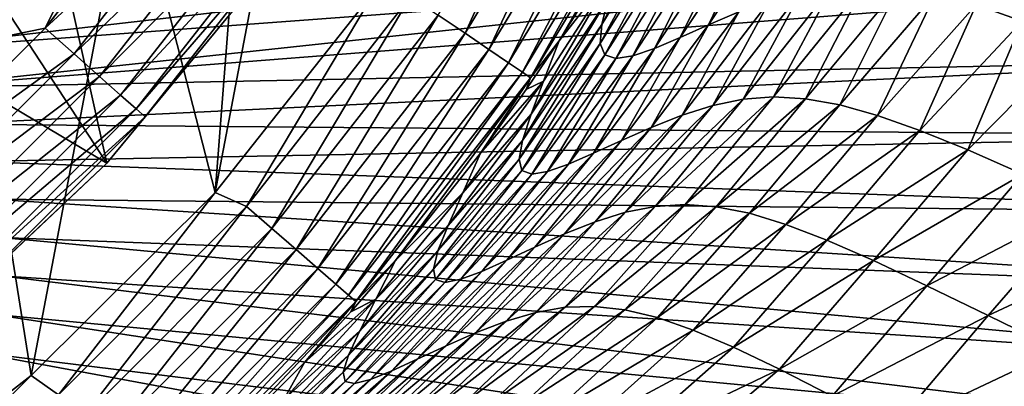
# Model space of a CAD drawing. Header units: metres. Extents: x -92 to 264, y -100 to 50.
# Tile 566 of 721: x 207.87 to 213.32, y 9.42 to 11.45. Entities that reach past the tile are written whole.
import ezdxf

# ---------------------------------------------------------------- set-up
doc = ezdxf.new("R2010")
doc.units = ezdxf.units.M
doc.layers.add('solid_21062050_01', color=7, linetype='CONTINUOUS')

msp = doc.modelspace()

# ---------------------------------------------------------------- linework, layer by layer
at = {"layer": 'solid_21062050_01'}
for points in [[(208.951569, 10.495587), (209.181717, 13.452825), (209.741959, 14.643563)], [(208.951569, 10.495587), (209.741959, 14.643563), (209.846939, 11.629443)], [(208.951569, 10.495587), (208.476715, 12.341821), (209.181717, 13.452825)], [(210.185455, 11.475562, 0.069336), (210.958893, 12.756235, 0.069336), (210.333557, 11.375444, 0.161324)], [(210.958893, 12.756235, 0.069336), (211.117996, 12.674741, 0.161324), (210.333557, 11.375444, 0.161324)], [(210.333557, 11.375444, 0.161324), (211.117996, 12.674741, 0.161324), (210.465897, 11.285876, 0.29021)], [(211.117996, 12.674741, 0.161324), (211.260162, 12.601804, 0.29021), (210.465897, 11.285876, 0.29021)], [(210.465897, 11.285876, 0.29021), (211.260162, 12.601804, 0.29021), (210.573563, 11.21282, 0.449018)], [(211.260162, 12.601804, 0.29021), (211.375839, 12.542263, 0.449018), (210.573563, 11.21282, 0.449018)], [(210.573563, 11.21282, 0.449018), (211.375839, 12.542263, 0.449018), (210.650787, 11.160357, 0.627105)], [(211.375839, 12.542263, 0.449018), (211.458817, 12.499489, 0.627105), (210.650787, 11.160357, 0.627105)], [(210.650787, 11.160357, 0.627105), (211.458817, 12.499489, 0.627105), (210.695816, 11.129869, 0.812403)], [(211.458817, 12.499489, 0.627105), (211.507187, 12.474659, 0.812403), (210.695816, 11.129869, 0.812403)], [(210.695816, 11.129869, 0.812403), (211.507187, 12.474659, 0.812403), (210.85434, 11.333424, 0.99221)], [(211.507187, 12.474659, 0.812403), (211.25351, 11.978312, 0.992267), (210.85434, 11.333424, 0.99221)], [(208.351501, 10.657418, -1.041631), (207.548416, 11.880213, -35.04163), (207.96521, 12.388077, -35.04163)], [(209.268585, 11.76598, -1.041631), (208.351501, 10.657418, -1.041631), (207.96521, 12.388077, -35.04163)], [(208.01091, 11.402951, -0.030477), (208.807953, 12.420305, -0.030477), (208.476715, 12.341821)], [(208.98288, 12.299565, -0.110815), (208.807953, 12.420305, -0.030477), (208.01091, 11.402951, -0.030477)], [(208.01091, 11.402951, -0.030477), (208.476715, 12.341821), (207.638062, 11.327984)], [(207.932281, 9.483607), (207.638062, 11.327984), (208.476715, 12.341821)], [(207.932281, 9.483607), (208.476715, 12.341821), (208.951569, 10.495587)], [(208.98288, 12.299565, -0.110815), (208.01091, 11.402951, -0.030477), (208.169998, 11.262007, -0.110815)], [(208.98288, 12.299565, -0.110815), (208.169998, 11.262007, -0.110815), (209.138367, 12.192245, -0.237061)], [(211.090149, 11.424021, 21.410114), (211.523392, 12.244091, 14.972971), (211.501907, 12.101111, 21.502634)], [(211.090149, 11.424021, 21.410114), (211.125931, 11.56953, 14.910143), (211.523392, 12.244091, 14.972971)], [(208.169998, 11.262007, -0.110815), (208.311417, 11.136728, -0.237061), (209.138367, 12.192245, -0.237061)], [(209.138367, 12.192245, -0.237061), (208.311417, 11.136728, -0.237061), (209.266373, 12.103886, -0.402698)], [(213.415649, 11.443327, 91.742035), (213.160919, 11.532313, 88.844566), (213.671371, 12.173636, 89.213181)], [(208.311417, 11.136728, -0.237061), (208.427841, 11.033583, -0.402698), (209.266373, 12.103886, -0.402698)], [(209.266373, 12.103886, -0.402698), (208.427841, 11.033583, -0.402698), (209.360306, 12.039048, -0.599173)], [(211.081528, 11.319187, 27.614401), (211.501907, 12.101111, 21.502634), (211.505234, 11.998102, 27.734056)], [(211.081528, 11.319187, 27.614401), (211.090149, 11.424021, 21.410114), (211.501907, 12.101111, 21.502634)], [(211.680618, 11.421614, 59.04752), (211.974121, 12.029998, 54.607815), (212.133194, 12.097617, 59.240314)], [(211.848679, 11.493319, 63.453575), (211.680618, 11.421614, 59.04752), (212.133194, 12.097617, 59.240314)], [(208.427841, 11.033583, -0.402698), (208.513275, 10.957895, -0.599173), (209.360306, 12.039048, -0.599173)], [(209.360306, 12.039048, -0.599173), (208.513275, 10.957895, -0.599173), (209.415314, 12.001081, -0.816342)], [(208.513275, 10.957895, -0.599173), (208.563309, 10.913574, -0.816342), (209.415314, 12.001081, -0.816342)], [(209.415314, 12.001081, -0.816342), (208.563309, 10.913574, -0.816342), (209.268585, 11.76598, -1.041631)], [(211.106125, 11.256826, 33.524265), (211.081528, 11.319187, 27.614401), (211.505234, 11.998102, 27.734056)], [(211.106125, 11.256826, 33.524265), (211.505234, 11.998102, 27.734056), (211.539383, 11.936947, 33.665585)], [(211.523178, 11.351878, 54.425602), (211.8302, 11.971891, 49.752026), (211.974121, 12.029998, 54.607815)], [(211.680618, 11.421614, 59.04752), (211.523178, 11.351878, 54.425602), (211.974121, 12.029998, 54.607815)], [(212.842682, 11.9395, 171.867432), (206.736923, 11.457815, 174.646347), (207.026978, 11.269797, 175.168762)], [(213.69371, 11.765693, 172.175079), (212.842682, 11.9395, 171.867432), (207.026978, 11.269797, 175.168762)], [(210.85434, 11.333424, 0.99221), (211.25351, 11.978312, 0.992267), (211.182602, 11.75444, 8.108396)], [(211.167374, 11.236472, 39.144436), (211.106125, 11.256826, 33.524265), (211.539383, 11.936947, 33.665585)], [(211.167374, 11.236472, 39.144436), (211.539383, 11.936947, 33.665585), (211.607712, 11.917127, 39.300526)], [(211.261032, 11.251047, 44.490044), (211.607712, 11.917127, 39.300526), (211.70636, 11.931521, 44.656132)], [(211.3815, 11.292274, 49.578094), (211.261032, 11.251047, 44.490044), (211.70636, 11.931521, 44.656132)], [(211.3815, 11.292274, 49.578094), (211.70636, 11.931521, 44.656132), (211.8302, 11.971891, 49.752026)], [(211.523178, 11.351878, 54.425602), (211.3815, 11.292274, 49.578094), (211.8302, 11.971891, 49.752026)], [(208.351501, 10.657418, -1.041631), (207.099304, 11.400696, -35.04163), (207.548416, 11.880213, -35.04163)], [(211.261032, 11.251047, 44.490044), (211.167374, 11.236472, 39.144436), (211.607712, 11.917127, 39.300526)], [(213.69371, 11.765693, 172.175079), (207.026978, 11.269797, 175.168762), (207.271362, 11.074513, 175.711365)], [(213.69371, 11.765693, 172.175079), (207.271362, 11.074513, 175.711365), (214.345795, 11.628938, 172.409607)], [(208.563309, 10.913574, -0.816342), (208.351501, 10.657418, -1.041631), (209.268585, 11.76598, -1.041631)], [(210.698502, 10.927749, 14.80557), (211.182602, 11.75444, 8.108396), (211.125931, 11.56953, 14.910143)], [(210.768387, 11.111295, 8.054318), (211.182602, 11.75444, 8.108396), (210.698502, 10.927749, 14.80557)], [(210.85434, 11.333424, 0.99221), (211.182602, 11.75444, 8.108396), (210.768387, 11.111295, 8.054318)], [(207.271362, 11.074513, 175.711365), (214.797638, 11.224331, 173.531982), (214.345795, 11.628938, 172.409607)], [(208.951569, 10.495587), (209.846939, 11.629443), (209.124374, 10.418742, 0.016375)], [(209.846939, 11.629443), (210.031662, 11.579566, 0.016375), (209.124374, 10.418742, 0.016375)], [(211.704361, 10.976166, 71.25061), (212.022324, 11.558845, 67.652672), (212.196503, 11.610052, 71.653717)], [(211.704361, 10.976166, 71.25061), (212.196503, 11.610052, 71.653717), (211.871719, 11.010576, 75.032738)], [(211.871719, 11.010576, 75.032738), (212.196503, 11.610052, 71.653717), (212.369308, 11.640799, 75.463722)], [(211.871719, 11.010576, 75.032738), (212.369308, 11.640799, 75.463722), (212.040588, 11.023414, 78.625763)], [(212.040588, 11.023414, 78.625763), (212.369308, 11.640799, 75.463722), (212.545975, 11.649427, 79.085487)], [(212.040588, 11.023414, 78.625763), (212.545975, 11.649427, 79.085487), (212.216827, 11.013607, 82.033752)], [(212.216827, 11.013607, 82.033752), (212.545975, 11.649427, 79.085487), (212.732666, 11.634889, 82.52124)], [(212.216827, 11.013607, 82.033752), (212.732666, 11.634889, 82.52124), (212.406281, 10.980086, 85.260796)], [(212.406281, 10.980086, 85.260796), (212.732666, 11.634889, 82.52124), (212.935547, 11.596135, 85.773216)], [(209.124374, 10.418742, 0.016375), (210.031662, 11.579566, 0.016375), (209.26445, 10.296888, 0.069336)], [(210.031662, 11.579566, 0.016375), (210.185455, 11.475562, 0.069336), (209.26445, 10.296888, 0.069336)], [(210.651154, 10.783408, 21.257879), (211.125931, 11.56953, 14.910143), (211.090149, 11.424021, 21.410114)], [(210.698502, 10.927749, 14.80557), (211.125931, 11.56953, 14.910143), (210.651154, 10.783408, 21.257879)], [(211.534042, 10.922082, 67.274811), (211.848679, 11.493319, 63.453575), (212.022324, 11.558845, 67.652672)], [(211.534042, 10.922082, 67.274811), (212.022324, 11.558845, 67.652672), (211.704361, 10.976166, 71.25061)], [(212.406281, 10.980086, 85.260796), (212.935547, 11.596135, 85.773216), (212.614853, 10.921896, 88.311424)], [(212.614853, 10.921896, 88.311424), (212.935547, 11.596135, 85.773216), (213.160919, 11.532313, 88.844566)], [(212.614853, 10.921896, 88.311424), (213.160919, 11.532313, 88.844566), (212.848999, 10.83875, 91.192894)], [(212.848999, 10.83875, 91.192894), (213.160919, 11.532313, 88.844566), (213.415649, 11.443327, 91.742035)], [(209.26445, 10.296888, 0.069336), (210.185455, 11.475562, 0.069336), (209.399338, 10.179579, 0.161324)], [(210.185455, 11.475562, 0.069336), (210.333557, 11.375444, 0.161324), (209.399338, 10.179579, 0.161324)], [(211.363678, 10.854726, 63.097992), (211.680618, 11.421614, 59.04752), (211.848679, 11.493319, 63.453575)], [(211.363678, 10.854726, 63.097992), (211.848679, 11.493319, 63.453575), (211.534042, 10.922082, 67.274811)], [(212.848999, 10.83875, 91.192894), (213.415649, 11.443327, 91.742035), (213.115311, 10.730599, 93.913429)], [(213.115311, 10.730599, 93.913429), (213.415649, 11.443327, 91.742035), (213.706772, 11.329265, 94.473251)], [(207.097046, 10.489088, -0.030477), (208.01091, 11.402951, -0.030477), (207.638062, 11.327984)], [(208.169998, 11.262007, -0.110815), (208.01091, 11.402951, -0.030477), (207.097046, 10.489088, -0.030477)], [(208.351501, 10.657418, -1.041631), (207.302704, 9.672539, -1.041631), (207.099304, 11.400696, -35.04163)], [(210.632477, 10.6794, 27.418743), (211.090149, 11.424021, 21.410114), (211.081528, 11.319187, 27.614401)], [(210.651154, 10.783408, 21.257879), (211.090149, 11.424021, 21.410114), (210.632477, 10.6794, 27.418743)], [(211.198685, 10.782018, 58.711899), (211.523178, 11.351878, 54.425602), (211.680618, 11.421614, 59.04752)], [(211.198685, 10.782018, 58.711899), (211.680618, 11.421614, 59.04752), (211.363678, 10.854726, 63.097992)], [(209.399338, 10.179579, 0.161324), (210.333557, 11.375444, 0.161324), (209.519852, 10.07466, 0.29021)], [(210.333557, 11.375444, 0.161324), (210.465897, 11.285876, 0.29021), (209.519852, 10.07466, 0.29021)], [(210.85434, 11.333424, 0.99221), (210.768387, 11.111295, 8.054318), (210.672485, 11.065005, 0.992122)], [(210.695816, 11.129869, 0.812403), (210.85434, 11.333424, 0.99221), (210.672485, 11.065005, 0.992122)], [(211.044449, 10.711882, 54.108269), (211.3815, 11.292274, 49.578094), (211.523178, 11.351878, 54.425602)], [(211.044449, 10.711882, 54.108269), (211.523178, 11.351878, 54.425602), (211.198685, 10.782018, 58.711899)], [(206.794083, 8.597695), (207.638062, 11.327984), (207.932281, 9.483607)], [(209.519852, 10.07466, 0.29021), (210.465897, 11.285876, 0.29021), (209.617905, 9.989129, 0.449018)], [(210.465897, 11.285876, 0.29021), (210.573563, 11.21282, 0.449018), (209.617905, 9.989129, 0.449018)], [(210.632477, 10.6794, 27.418743), (211.081528, 11.319187, 27.614401), (210.648438, 10.617345, 33.292217)], [(210.648438, 10.617345, 33.292217), (211.081528, 11.319187, 27.614401), (211.106125, 11.256826, 33.524265)], [(210.906479, 10.652264, 49.278061), (211.261032, 11.251047, 44.490044), (211.3815, 11.292274, 49.578094)], [(210.906479, 10.652264, 49.278061), (211.3815, 11.292274, 49.578094), (211.044449, 10.711882, 54.108269)], [(213.115311, 10.730599, 93.913429), (213.706772, 11.329265, 94.473251), (213.42041, 10.597396, 96.481247)], [(208.169998, 11.262007, -0.110815), (207.097046, 10.489088, -0.030477), (207.237991, 10.329995, -0.110815)], [(208.169998, 11.262007, -0.110815), (207.237991, 10.329995, -0.110815), (208.311417, 11.136728, -0.237061)], [(207.271362, 11.074513, 175.711365), (207.468536, 10.873233, 176.27063), (214.797638, 11.224331, 173.531982)], [(207.468536, 10.873233, 176.27063), (215.144348, 10.807807, 174.689514), (214.797638, 11.224331, 173.531982)], [(210.648438, 10.617345, 33.292217), (211.106125, 11.256826, 33.524265), (210.70256, 10.596888, 38.884392)], [(210.70256, 10.596888, 38.884392), (211.106125, 11.256826, 33.524265), (211.167374, 11.236472, 39.144436)], [(210.70256, 10.596888, 38.884392), (211.167374, 11.236472, 39.144436), (210.790543, 10.61123, 44.208221)], [(210.790543, 10.61123, 44.208221), (211.167374, 11.236472, 39.144436), (211.261032, 11.251047, 44.490044)], [(210.790543, 10.61123, 44.208221), (211.261032, 11.251047, 44.490044), (210.906479, 10.652264, 49.278061)], [(209.617905, 9.989129, 0.449018), (210.573563, 11.21282, 0.449018), (209.688232, 9.927724, 0.627105)], [(210.573563, 11.21282, 0.449018), (210.650787, 11.160357, 0.627105), (209.688232, 9.927724, 0.627105)], [(207.237991, 10.329995, -0.110815), (207.363266, 10.188584, -0.237061), (208.311417, 11.136728, -0.237061)], [(208.311417, 11.136728, -0.237061), (207.363266, 10.188584, -0.237061), (208.427841, 11.033583, -0.402698)], [(209.688232, 9.927724, 0.627105), (210.650787, 11.160357, 0.627105), (209.729233, 9.892015, 0.812403)], [(210.650787, 11.160357, 0.627105), (210.695816, 11.129869, 0.812403), (209.729233, 9.892015, 0.812403)], [(209.729233, 9.892015, 0.812403), (210.695816, 11.129869, 0.812403), (209.948166, 10.118895, 0.991633)], [(210.695816, 11.129869, 0.812403), (210.418304, 10.712253, 0.991971), (209.948166, 10.118895, 0.991633)], [(210.695816, 11.129869, 0.812403), (210.672485, 11.065005, 0.992122), (210.418304, 10.712253, 0.991971)], [(210.768387, 11.111295, 8.054318), (210.320328, 10.493703, 8.112491), (210.418304, 10.712253, 0.991971)], [(210.768387, 11.111295, 8.054318), (210.698502, 10.927749, 14.80557), (210.320328, 10.493703, 8.112491)], [(210.768387, 11.111295, 8.054318), (210.418304, 10.712253, 0.991971), (210.672485, 11.065005, 0.992122)], [(207.363266, 10.188584, -0.237061), (207.466415, 10.072157, -0.402698), (208.427841, 11.033583, -0.402698)], [(208.427841, 11.033583, -0.402698), (207.466415, 10.072157, -0.402698), (208.513275, 10.957895, -0.599173)], [(211.871719, 11.010576, 75.032738), (211.386063, 10.41837, 75.439194), (211.221954, 10.385804, 71.665352)], [(211.704361, 10.976166, 71.25061), (211.871719, 11.010576, 75.032738), (211.221954, 10.385804, 71.665352)], [(212.040588, 11.023414, 78.625763), (211.550995, 10.429047, 79.017982), (211.386063, 10.41837, 75.439194)], [(211.871719, 11.010576, 75.032738), (212.040588, 11.023414, 78.625763), (211.386063, 10.41837, 75.439194)], [(212.040588, 11.023414, 78.625763), (212.216827, 11.013607, 82.033752), (211.550995, 10.429047, 79.017982)], [(212.216827, 11.013607, 82.033752), (211.722519, 10.416698, 82.407791), (211.550995, 10.429047, 79.017982)], [(212.216827, 11.013607, 82.033752), (212.406281, 10.980086, 85.260796), (211.722519, 10.416698, 82.407791)], [(207.466415, 10.072157, -0.402698), (207.542099, 9.986724, -0.599173), (208.513275, 10.957895, -0.599173)], [(208.513275, 10.957895, -0.599173), (207.542099, 9.986724, -0.599173), (208.563309, 10.913574, -0.816342)], [(211.704361, 10.976166, 71.25061), (211.221954, 10.385804, 71.665352), (211.053848, 10.333042, 67.690201)], [(211.534042, 10.922082, 67.274811), (211.704361, 10.976166, 71.25061), (211.053848, 10.333042, 67.690201)], [(212.406281, 10.980086, 85.260796), (211.906372, 10.380188, 85.6147), (211.722519, 10.416698, 82.407791)], [(212.406281, 10.980086, 85.260796), (212.614853, 10.921896, 88.311424), (211.906372, 10.380188, 85.6147)], [(207.542099, 9.986724, -0.599173), (207.586426, 9.936696, -0.816342), (208.563309, 10.913574, -0.816342)], [(208.563309, 10.913574, -0.816342), (207.586426, 9.936696, -0.816342), (208.351501, 10.657418, -1.041631)], [(210.698502, 10.927749, 14.80557), (210.23967, 10.313169, 14.915715), (210.320328, 10.493703, 8.112491)], [(210.698502, 10.927749, 14.80557), (210.651154, 10.783408, 21.257879), (210.23967, 10.313169, 14.915715)], [(211.534042, 10.922082, 67.274811), (211.053848, 10.333042, 67.690201), (210.884262, 10.266058, 63.506275)], [(211.363678, 10.854726, 63.097992), (211.534042, 10.922082, 67.274811), (210.884262, 10.266058, 63.506275)], [(212.614853, 10.921896, 88.311424), (212.108444, 10.318554, 88.645363), (211.906372, 10.380188, 85.6147)], [(212.614853, 10.921896, 88.311424), (212.848999, 10.83875, 91.192894), (212.108444, 10.318554, 88.645363)], [(207.468536, 10.873233, 176.27063), (207.617218, 10.667262, 176.842911), (215.144348, 10.807807, 174.689514)], [(211.363678, 10.854726, 63.097992), (210.884262, 10.266058, 63.506275), (210.71907, 10.19282, 59.105518)], [(211.198685, 10.782018, 58.711899), (211.363678, 10.854726, 63.097992), (210.71907, 10.19282, 59.105518)], [(207.617218, 10.667262, 176.842911), (215.388977, 10.38311, 175.869736), (215.144348, 10.807807, 174.689514)], [(212.848999, 10.83875, 91.192894), (212.335144, 10.231472, 91.508492), (212.108444, 10.318554, 88.645363)], [(212.848999, 10.83875, 91.192894), (213.115311, 10.730599, 93.913429), (212.335144, 10.231472, 91.508492)], [(210.651154, 10.783408, 21.257879), (210.18364, 10.172342, 21.413393), (210.23967, 10.313169, 14.915715)], [(210.651154, 10.783408, 21.257879), (210.632477, 10.6794, 27.418743), (210.18364, 10.172342, 21.413393)], [(211.198685, 10.782018, 58.711899), (210.71907, 10.19282, 59.105518), (210.564194, 10.1213, 54.479877)], [(211.044449, 10.711882, 54.108269), (211.198685, 10.782018, 58.711899), (210.564194, 10.1213, 54.479877)], [(209.948166, 10.118895, 0.991633), (210.418304, 10.712253, 0.991971), (210.320328, 10.493703, 8.112491)], [(210.632477, 10.6794, 27.418743), (210.158493, 10.072228, 27.614538), (210.18364, 10.172342, 21.413393)], [(210.632477, 10.6794, 27.418743), (210.648438, 10.617345, 33.292217), (210.158493, 10.072228, 27.614538)], [(211.044449, 10.711882, 54.108269), (210.564194, 10.1213, 54.479877), (210.425583, 10.059501, 49.620872)], [(210.906479, 10.652264, 49.278061), (211.044449, 10.711882, 54.108269), (210.425583, 10.059501, 49.620872)], [(213.115311, 10.730599, 93.913429), (212.592911, 10.118765, 94.213287), (212.335144, 10.231472, 91.508492)], [(213.115311, 10.730599, 93.913429), (213.42041, 10.597396, 96.481247), (212.592911, 10.118765, 94.213287)], [(207.586426, 9.936696, -0.816342), (207.302704, 9.672539, -1.041631), (208.351501, 10.657418, -1.041631)], [(207.617218, 10.667262, 176.842911), (207.716461, 10.457939, 177.424515), (215.388977, 10.38311, 175.869736)], [(210.906479, 10.652264, 49.278061), (210.425583, 10.059501, 49.620872), (210.309494, 10.015582, 44.517204)], [(210.790543, 10.61123, 44.208221), (210.906479, 10.652264, 49.278061), (210.309494, 10.015582, 44.517204)], [(210.648438, 10.617345, 33.292217), (210.170303, 10.014286, 33.52615), (210.158493, 10.072228, 27.614538)], [(210.648438, 10.617345, 33.292217), (210.70256, 10.596888, 38.884392), (210.170303, 10.014286, 33.52615)], [(210.70256, 10.596888, 38.884392), (210.222275, 9.997769, 39.156441), (210.170303, 10.014286, 33.52615)], [(210.790543, 10.61123, 44.208221), (210.309494, 10.015582, 44.517204), (210.222275, 9.997769, 39.156441)], [(210.70256, 10.596888, 38.884392), (210.790543, 10.61123, 44.208221), (210.222275, 9.997769, 39.156441)], [(213.42041, 10.597396, 96.481247), (212.88826, 9.980255, 96.768936), (212.592911, 10.118765, 94.213287)], [(213.42041, 10.597396, 96.481247), (213.770813, 10.439085, 98.90477), (212.88826, 9.980255, 96.768936)], [(207.932281, 9.483607), (208.951569, 10.495587), (208.083603, 9.376821, 0.016375)], [(208.951569, 10.495587), (209.124374, 10.418742, 0.016375), (208.083603, 9.376821, 0.016375)], [(209.840225, 9.905273, 8.213296), (210.320328, 10.493703, 8.112491), (210.23967, 10.313169, 14.915715)], [(209.840225, 9.905273, 8.213296), (209.948166, 10.118895, 0.991633), (210.320328, 10.493703, 8.112491)], [(207.716461, 10.457939, 177.424515), (215.529922, 9.953102, 177.064713), (215.388977, 10.38311, 175.869736)], [(207.716461, 10.457939, 177.424515), (207.76564, 10.246623, 178.011642), (215.529922, 9.953102, 177.064713)], [(208.083603, 9.376821, 0.016375), (209.124374, 10.418742, 0.016375), (208.207672, 9.23873, 0.069336)], [(209.124374, 10.418742, 0.016375), (209.26445, 10.296888, 0.069336), (208.207672, 9.23873, 0.069336)], [(210.725937, 9.832673, 72.379631), (211.221954, 10.385804, 71.665352), (211.386063, 10.41837, 75.439194)], [(210.887009, 9.860562, 76.150185), (210.725937, 9.832673, 72.379631), (211.386063, 10.41837, 75.439194)], [(210.887009, 9.860562, 76.150185), (211.386063, 10.41837, 75.439194), (211.550995, 10.429047, 79.017982)], [(211.048843, 9.865938, 79.718445), (210.887009, 9.860562, 76.150185), (211.550995, 10.429047, 79.017982)], [(211.048843, 9.865938, 79.718445), (211.550995, 10.429047, 79.017982), (211.722519, 10.416698, 82.407791)], [(211.217163, 9.847589, 83.092705), (211.048843, 9.865938, 79.718445), (211.722519, 10.416698, 82.407791)], [(211.217163, 9.847589, 83.092705), (211.722519, 10.416698, 82.407791), (211.906372, 10.380188, 85.6147)], [(213.770813, 10.439085, 98.90477), (213.227554, 9.815747, 99.184967), (212.88826, 9.980255, 96.768936)], [(213.770813, 10.439085, 98.90477), (214.172424, 10.255533, 101.194572), (213.227554, 9.815747, 99.184967)], [(210.560333, 9.783737, 68.398506), (211.053848, 10.333042, 67.690201), (211.221954, 10.385804, 71.665352)], [(210.725937, 9.832673, 72.379631), (210.560333, 9.783737, 68.398506), (211.221954, 10.385804, 71.665352)], [(211.397705, 9.804299, 86.28125), (211.217163, 9.847589, 83.092705), (211.906372, 10.380188, 85.6147)], [(211.397705, 9.804299, 86.28125), (211.906372, 10.380188, 85.6147), (212.108444, 10.318554, 88.645363)], [(208.207672, 9.23873, 0.069336), (209.26445, 10.296888, 0.069336), (208.327148, 9.105783, 0.161324)], [(209.26445, 10.296888, 0.069336), (209.399338, 10.179579, 0.161324), (208.327148, 9.105783, 0.161324)], [(209.751343, 9.730235, 15.10729), (210.23967, 10.313169, 14.915715), (210.18364, 10.172342, 21.413393)], [(209.751343, 9.730235, 15.10729), (209.840225, 9.905273, 8.213296), (210.23967, 10.313169, 14.915715)], [(210.391479, 9.718919, 64.198685), (210.884262, 10.266058, 63.506275), (211.053848, 10.333042, 67.690201)], [(210.560333, 9.783737, 68.398506), (210.391479, 9.718919, 64.198685), (211.053848, 10.333042, 67.690201)], [(211.596405, 9.735159, 89.293076), (211.397705, 9.804299, 86.28125), (212.108444, 10.318554, 88.645363)], [(211.596405, 9.735159, 89.293076), (212.108444, 10.318554, 88.645363), (212.335144, 10.231472, 91.508492)], [(207.76564, 10.246623, 178.011642), (207.764435, 10.034684, 178.60051), (215.566254, 9.520682, 178.266403)], [(207.76564, 10.246623, 178.011642), (215.566254, 9.520682, 178.266403), (215.529922, 9.953102, 177.064713)], [(210.225647, 9.646222, 59.772167), (210.71907, 10.19282, 59.105518), (210.884262, 10.266058, 63.506275)], [(210.391479, 9.718919, 64.198685), (210.225647, 9.646222, 59.772167), (210.884262, 10.266058, 63.506275)], [(214.172424, 10.255533, 101.194572), (213.61644, 9.624937, 101.472992), (213.227554, 9.815747, 99.184967)], [(210.069275, 9.573721, 55.11095), (210.564194, 10.1213, 54.479877), (210.71907, 10.19282, 59.105518)], [(210.225647, 9.646222, 59.772167), (210.069275, 9.573721, 55.11095), (210.71907, 10.19282, 59.105518)], [(211.819687, 9.639803, 92.138405), (211.596405, 9.735159, 89.293076), (212.335144, 10.231472, 91.508492)], [(211.819687, 9.639803, 92.138405), (212.335144, 10.231472, 91.508492), (212.592911, 10.118765, 94.213287)], [(208.327148, 9.105783, 0.161324), (209.399338, 10.179579, 0.161324), (208.433899, 8.986901, 0.29021)], [(209.399338, 10.179579, 0.161324), (209.519852, 10.07466, 0.29021), (208.433899, 8.986901, 0.29021)], [(209.689163, 9.595366, 21.685371), (210.18364, 10.172342, 21.413393), (210.158493, 10.072228, 27.614538)], [(209.689163, 9.595366, 21.685371), (209.751343, 9.730235, 15.10729), (210.18364, 10.172342, 21.413393)], [(209.702484, 9.835184, 0.991445), (209.948166, 10.118895, 0.991633), (209.840225, 9.905273, 8.213296)], [(209.729233, 9.892015, 0.812403), (209.948166, 10.118895, 0.991633), (209.702484, 9.835184, 0.991445)], [(209.928787, 9.509509, 50.206879), (210.425583, 10.059501, 49.620872), (210.564194, 10.1213, 54.479877)], [(210.069275, 9.573721, 55.11095), (209.928787, 9.509509, 50.206879), (210.564194, 10.1213, 54.479877)], [(212.073929, 9.517922, 94.827591), (211.819687, 9.639803, 92.138405), (212.592911, 10.118765, 94.213287)], [(212.073929, 9.517922, 94.827591), (212.592911, 10.118765, 94.213287), (212.88826, 9.980255, 96.768936)], [(207.764435, 10.034684, 178.60051), (207.712891, 9.823498, 179.187271), (215.497742, 9.088763, 179.46669)], [(207.764435, 10.034684, 178.60051), (215.497742, 9.088763, 179.46669), (215.566254, 9.520682, 178.266403)], [(208.433899, 8.986901, 0.29021), (209.519852, 10.07466, 0.29021), (208.520737, 8.890025, 0.449018)], [(209.519852, 10.07466, 0.29021), (209.617905, 9.989129, 0.449018), (208.520737, 8.890025, 0.449018)], [(209.660065, 9.501509, 27.958397), (210.158493, 10.072228, 27.614538), (210.170303, 10.014286, 33.52615)], [(209.660065, 9.501509, 27.958397), (209.689163, 9.595366, 21.685371), (210.158493, 10.072228, 27.614538)], [(209.810898, 9.461873, 45.05022), (210.309494, 10.015582, 44.517204), (210.425583, 10.059501, 49.620872)], [(209.928787, 9.509509, 50.206879), (209.810898, 9.461873, 45.05022), (210.425583, 10.059501, 49.620872)], [(208.520737, 8.890025, 0.449018), (209.617905, 9.989129, 0.449018), (208.583008, 8.820487, 0.627105)], [(209.617905, 9.989129, 0.449018), (209.688232, 9.927724, 0.627105), (208.583008, 8.820487, 0.627105)], [(209.670288, 9.449914, 33.936607), (209.660065, 9.501509, 27.958397), (210.170303, 10.014286, 33.52615)], [(209.670288, 9.449914, 33.936607), (210.170303, 10.014286, 33.52615), (210.222275, 9.997769, 39.156441)], [(209.722443, 9.439208, 39.630344), (209.670288, 9.449914, 33.936607), (210.222275, 9.997769, 39.156441)], [(209.722443, 9.439208, 39.630344), (210.222275, 9.997769, 39.156441), (210.309494, 10.015582, 44.517204)], [(209.810898, 9.461873, 45.05022), (209.722443, 9.439208, 39.630344), (210.309494, 10.015582, 44.517204)], [(212.365585, 9.369209, 97.37101), (212.073929, 9.517922, 94.827591), (212.88826, 9.980255, 96.768936)], [(212.365585, 9.369209, 97.37101), (212.88826, 9.980255, 96.768936), (213.227554, 9.815747, 99.184967)], [(208.583008, 8.820487, 0.627105), (209.688232, 9.927724, 0.627105), (208.619339, 8.780027, 0.812403)], [(209.688232, 9.927724, 0.627105), (209.729233, 9.892015, 0.812403), (208.619339, 8.780027, 0.812403)], [(208.619339, 8.780027, 0.812403), (209.729233, 9.892015, 0.812403), (208.911163, 9.022617, 0.990898)], [(209.729233, 9.892015, 0.812403), (209.445801, 9.55571, 0.991257), (208.911163, 9.022617, 0.990898)], [(209.331482, 9.351457, 8.211778), (209.840225, 9.905273, 8.213296), (209.751343, 9.730235, 15.10729)], [(209.331482, 9.351457, 8.211778), (209.445801, 9.55571, 0.991257), (209.840225, 9.905273, 8.213296)], [(209.445801, 9.55571, 0.991257), (209.702484, 9.835184, 0.991445), (209.840225, 9.905273, 8.213296)], [(209.729233, 9.892015, 0.812403), (209.702484, 9.835184, 0.991445), (209.445801, 9.55571, 0.991257)], [(210.173157, 9.306142, 72.35685), (210.725937, 9.832673, 72.379631), (210.887009, 9.860562, 76.150185)], [(210.328781, 9.33215, 76.109039), (210.173157, 9.306142, 72.35685), (210.887009, 9.860562, 76.150185)], [(210.328781, 9.33215, 76.109039), (210.887009, 9.860562, 76.150185), (211.048843, 9.865938, 79.718445)], [(210.484085, 9.335977, 79.656326), (210.328781, 9.33215, 76.109039), (211.048843, 9.865938, 79.718445)], [(210.484085, 9.335977, 79.656326), (211.048843, 9.865938, 79.718445), (211.217163, 9.847589, 83.092705)], [(207.712891, 9.823498, 179.187271), (207.611343, 9.614434, 179.768158), (215.32489, 8.660256, 180.657501)], [(207.712891, 9.823498, 179.187271), (215.32489, 8.660256, 180.657501), (215.497742, 9.088763, 179.46669)], [(210.012268, 9.259422, 68.389702), (210.560333, 9.783737, 68.398506), (210.725937, 9.832673, 72.379631)], [(210.173157, 9.306142, 72.35685), (210.012268, 9.259422, 68.389702), (210.725937, 9.832673, 72.379631)], [(210.64447, 9.316389, 83.008873), (210.484085, 9.335977, 79.656326), (211.217163, 9.847589, 83.092705)], [(210.64447, 9.316389, 83.008873), (211.217163, 9.847589, 83.092705), (211.397705, 9.804299, 86.28125)], [(212.700775, 9.193305, 99.779694), (212.365585, 9.369209, 97.37101), (213.227554, 9.815747, 99.184967)], [(212.700775, 9.193305, 99.779694), (213.227554, 9.815747, 99.184967), (213.61644, 9.624937, 101.472992)], [(209.84758, 9.196973, 64.198883), (210.391479, 9.718919, 64.198685), (210.560333, 9.783737, 68.398506)], [(210.012268, 9.259422, 68.389702), (209.84758, 9.196973, 64.198883), (210.560333, 9.783737, 68.398506)], [(210.815323, 9.272155, 86.176849), (210.64447, 9.316389, 83.008873), (211.397705, 9.804299, 86.28125)], [(210.815323, 9.272155, 86.176849), (211.397705, 9.804299, 86.28125), (211.596405, 9.735159, 89.293076)], [(209.237976, 9.186213, 15.103478), (209.751343, 9.730235, 15.10729), (209.689163, 9.595366, 21.685371)], [(209.237976, 9.186213, 15.103478), (209.331482, 9.351457, 8.211778), (209.751343, 9.730235, 15.10729)], [(209.685486, 9.126462, 59.776768), (210.225647, 9.646222, 59.772167), (210.391479, 9.718919, 64.198685)], [(209.84758, 9.196973, 64.198883), (209.685486, 9.126462, 59.776768), (210.391479, 9.718919, 64.198685)], [(211.002258, 9.202313, 89.170723), (210.815323, 9.272155, 86.176849), (211.596405, 9.735159, 89.293076)], [(211.002258, 9.202313, 89.170723), (211.596405, 9.735159, 89.293076), (211.819687, 9.639803, 92.138405)], [(209.532547, 9.055626, 55.115726), (210.069275, 9.573721, 55.11095), (210.225647, 9.646222, 59.772167)], [(209.685486, 9.126462, 59.776768), (209.532547, 9.055626, 55.115726), (210.225647, 9.646222, 59.772167)], [(207.611343, 9.614434, 179.768158), (207.46048, 9.408849, 180.339371), (215.048874, 8.238047, 181.830811)], [(207.611343, 9.614434, 179.768158), (215.048874, 8.238047, 181.830811), (215.32489, 8.660256, 180.657501)], [(209.171814, 9.059964, 21.67765), (209.689163, 9.595366, 21.685371), (209.660065, 9.501509, 27.958397)], [(209.171814, 9.059964, 21.67765), (209.237976, 9.186213, 15.103478), (209.689163, 9.595366, 21.685371)], [(211.211258, 9.106394, 92.001495), (211.002258, 9.202313, 89.170723), (211.819687, 9.639803, 92.138405)], [(211.211258, 9.106394, 92.001495), (211.819687, 9.639803, 92.138405), (212.073929, 9.517922, 94.827591)], [(213.08493, 8.98971, 102.066414), (212.700775, 9.193305, 99.779694), (213.61644, 9.624937, 101.472992)], [(213.08493, 8.98971, 102.066414), (213.61644, 9.624937, 101.472992), (214.060226, 9.407475, 103.645462)], [(208.911163, 9.022617, 0.990898), (209.445801, 9.55571, 0.991257), (209.331482, 9.351457, 8.211778)], [(209.395309, 8.992228, 50.208107), (209.928787, 9.509509, 50.206879), (210.069275, 9.573721, 55.11095)], [(209.532547, 9.055626, 55.115726), (209.395309, 8.992228, 50.208107), (210.069275, 9.573721, 55.11095)], [(206.794083, 8.597695), (207.932281, 9.483607), (206.924515, 8.468657, 0.016375)], [(207.932281, 9.483607), (208.083603, 9.376821, 0.016375), (206.924515, 8.468657, 0.016375)], [(209.139206, 8.973269, 27.946678), (209.660065, 9.501509, 27.958397), (209.670288, 9.449914, 33.936607)], [(209.139206, 8.973269, 27.946678), (209.171814, 9.059964, 21.67765), (209.660065, 9.501509, 27.958397)], [(209.280548, 8.944253, 45.045799), (209.810898, 9.461873, 45.05022), (209.928787, 9.509509, 50.206879)], [(209.395309, 8.992228, 50.208107), (209.280548, 8.944253, 45.045799), (209.928787, 9.509509, 50.206879)], [(211.44838, 8.983977, 94.680252), (211.211258, 9.106394, 92.001495), (212.073929, 9.517922, 94.827591)], [(211.44838, 8.983977, 94.680252), (212.073929, 9.517922, 94.827591), (212.365585, 9.369209, 97.37101)], [(209.146164, 8.927064, 33.923668), (209.139206, 8.973269, 27.946678), (209.670288, 9.449914, 33.936607)], [(209.146164, 8.927064, 33.923668), (209.670288, 9.449914, 33.936607), (209.722443, 9.439208, 39.630344)], [(209.195206, 8.919825, 39.620441), (209.146164, 8.927064, 33.923668), (209.722443, 9.439208, 39.630344)], [(209.195206, 8.919825, 39.620441), (209.722443, 9.439208, 39.630344), (209.810898, 9.461873, 45.05022)], [(209.280548, 8.944253, 45.045799), (209.195206, 8.919825, 39.620441), (209.810898, 9.461873, 45.05022)]]:
    msp.add_3dface(points, dxfattribs=at)

doc.saveas('drawing.dxf')
